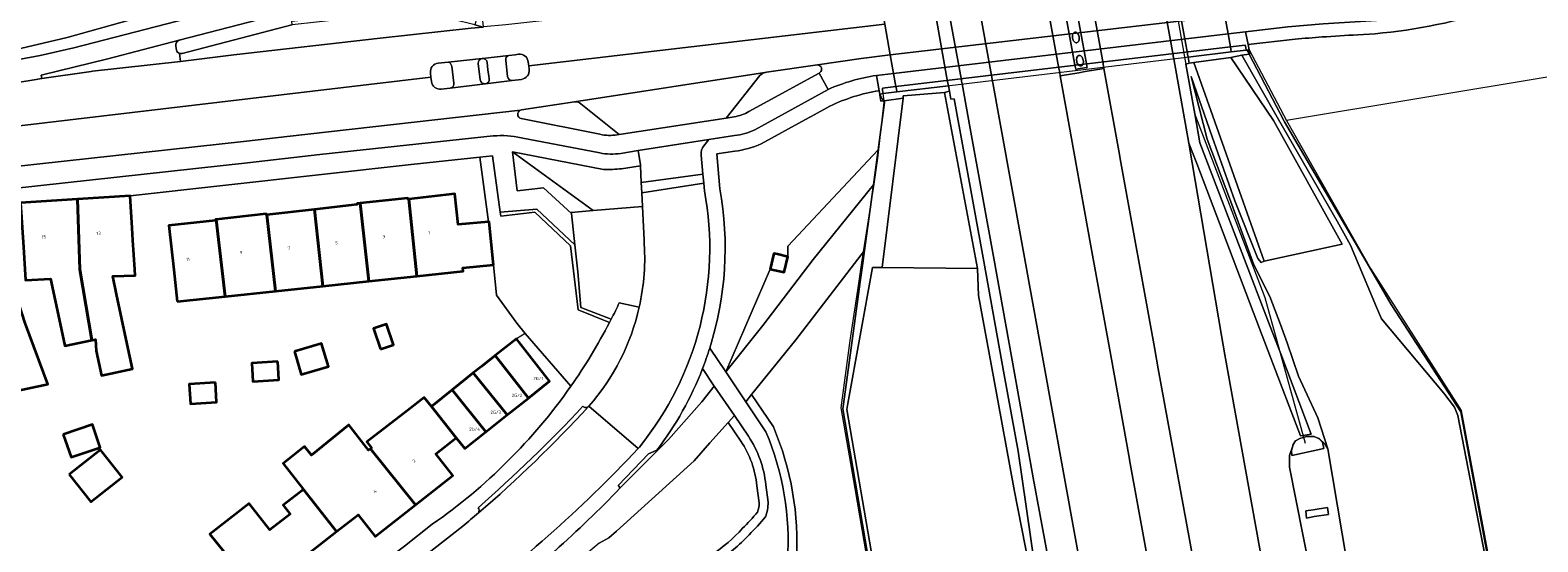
# Model space of a CAD drawing. Header units: metres. Extents: x 197700 to 204338, y 317132 to 325229.
# Tile 498 of 656: x 201155 to 201324, y 319714 to 319771. Entities that reach past the tile are written whole.
import ezdxf
from ezdxf.enums import TextEntityAlignment as Align

# ---------------------------------------------------------------- set-up
doc = ezdxf.new("R2010")
doc.units = ezdxf.units.M
for name, color, linetype, lineweight in [('B-WE-FV-GELEIDING_WILDRASTER-G', 80, 'Continuous', 18), ('B-WE-GR-BEPLANTING_CULTUUR_BOSPLANTSOEN-GV', 90, 'Continuous', 18), ('B-WE-GR-BEPLANTING_CULTUUR_HEESTERS-GV', 90, 'Continuous', 18), ('B-WE-GR-GRAS-GV', 60, 'Continuous', 13), ('B-WE-IE-TERREINAFSCHEIDING_KUNSTMATIG_HEKWERK-G', 20, 'IE-TERREINAFSCHEIDING-KUNSTMATIG', 18), ('B-WE-IE-TERREINAFSCHEIDING_KUNSTMATIG_MUUR-GV', 90, 'Continuous', 18), ('B-WE-KW-KUNSTWERK_DEK-GV', 170, 'Continuous', 18), ('B-WE-KW-KUNSTWERK_DUIKER-G', 170, 'Continuous', 18), ('B-WE-KW-KUNSTWERK_PIJLER-GV', 170, 'Continuous', 18), ('B-WE-OG-BEBOUWING-GV', 7, 'Continuous', 35), ('B-WE-OG-BEBOUWING-T18', 10, 'Continuous', 18), ('B-WE-OG-TERREIN_CULTUURSCHEIDING-GV', 7, 'Continuous', 18), ('B-WE-OG-TERREIN_ERF-GV', 7, 'Continuous', 18), ('B-WE-OG-WATER_GREPPEL-GV', 160, 'Continuous', 18), ('B-WE-VH-ONVERHARD-GV', 252, 'Continuous', 18), ('B-WE-VH-VERHARDING_ASFALT-GV', 252, 'Continuous', 18), ('B-WE-VH-VERHARDING_BETON-GV', 252, 'Continuous', 18), ('B-WE-VH-VERHARDING_BETONSTRAATSTEEN-GV', 252, 'Continuous', 18), ('B-WE-VH-VERHARDING_GESLOTEN-GV', 252, 'Continuous', 18), ('B-WE-VH-VERHARDING_GRASBETONSTEEN-GV', 70, 'Continuous', 18), ('B-WE-VH-VERHARDING_OPEN-GV', 252, 'Continuous', 18), ('B-WE-VH-VERHARDING_PUIN-GV', 252, 'Continuous', 18), ('B-WE-VH-VERHARDING_STRAATBAKSTEEN-GV', 252, 'Continuous', 18), ('B-WE-VH-VERHARDING_TEGEL-GV', 252, 'Continuous', 18)]:
    doc.layers.add(name, color=color, linetype=linetype, lineweight=lineweight)
doc.styles.add('NLCS-ISO-M200-T18', font='NLCS-ISO.ttf', dxfattribs={"height": 0.36})
doc.linetypes.add('IE-TERREINAFSCHEIDING-KUNSTMATIG', pattern='A,4,[82,NLCS.SHX,S=0.75,R=90,X=0,Y=0],4,-2', length=10)

msp = doc.modelspace()

# ---------------------------------------------------------------- linework, layer by layer
at = {"layer": 'B-WE-FV-GELEIDING_WILDRASTER-G'}
for points in [[(201291.743, 319768.805), (201291.983, 319768.349)], [(201291.983, 319768.349), (201295.932, 319760.837)], [(201250.348, 319757.59), (201251.066, 319762.928), (201251.041, 319763.121)], [(201251.041, 319763.121), (201250.936, 319763.919)], [(201295.932, 319760.837), (201295.97, 319760.765), (201303.636, 319747.656), (201307.92, 319740.243)], [(201249.82, 319753.667), (201250.348, 319757.59)], [(201248.828, 319746.29), (201249.82, 319753.667)], [(201248.351, 319742.787), (201248.636, 319744.865), (201248.828, 319746.29)], [(201270.368, 319605.385), (201268.04, 319616.44), (201264.134, 319635.281), (201262.178, 319645.136), (201258.488, 319665.934), (201255.647, 319681.943), (201252.202, 319694.791), (201249.721, 319709.009), (201246.401, 319728.546), (201246.47, 319729.053), (201248.351, 319742.787)], [(201307.92, 319740.243), (201307.987, 319740.127), (201315.758, 319728.21), (201319.621, 319707.183), (201323.794, 319684.624), (201327.917, 319662.809), (201333.167, 319634.601), (201333.196, 319634.276)]]:
    msp.add_lwpolyline(points, dxfattribs=at)
at = {"layer": 'B-WE-GR-BEPLANTING_CULTUUR_BOSPLANTSOEN-GV'}
for points in [[(201233.248, 319732.684), (201237.41, 319737.872), (201243.069, 319745.306), (201249.82, 319753.667), (201250.348, 319757.59), (201240.223, 319746.804), (201240.223, 319745.611), (201239.067, 319745.89), (201238.665, 319745.987), (201238.25, 319744.224)], [(201248.828, 319746.29), (201249.82, 319753.667), (201243.069, 319745.306), (201237.41, 319737.872), (201233.248, 319732.684), (201235.503, 319729.321), (201236.161, 319730.136), (201241.104, 319736.258)]]:
    msp.add_lwpolyline(points, close=True, dxfattribs=at)
msp.add_lwpolyline([(201219.067, 319713.436), (201220.145, 319714.054), (201221.008, 319714.802), (201229.699, 319722.69), (201231.486, 319724.696), (201233.536, 319726.996), (201234.222, 319727.766), (201231.97, 319731.09), (201230.559, 319729.332), (201226.813, 319725.094), (201221.409, 319719.648)], dxfattribs=at)
msp.add_lwpolyline([(201221.409, 319719.648, -0.0373975), (201206.294, 319706.11)], format="xyb", dxfattribs=at)
at = {"layer": 'B-WE-GR-BEPLANTING_CULTUUR_HEESTERS-GV'}
for points in [[(201220.208, 319738.211), (201216.69, 319739.652), (201215.832, 319746.845), (201211.825, 319750.599), (201208.009, 319750.153), (201207.946, 319750.609), (201207.073, 319756.95), (201205.642, 319756.796), (201206.641, 319749.526), (201206.699, 319749.531), (201207.193, 319744.693), (201207.523, 319741.293)], [(201207.523, 319741.293), (201209.815, 319738.147), (201210.74, 319736.98), (201215.873, 319731.063)]]:
    msp.add_lwpolyline(points, dxfattribs=at)
for points in [[(201218.384, 319750.791), (201209.34, 319757.379), (201209.862, 319752.994), (201212.797, 319753.351), (201215.932, 319750.452), (201215.918, 319750.585)], [(201216.324, 319746.932), (201212.044, 319750.955), (201207.946, 319750.609), (201208.009, 319750.153), (201211.825, 319750.599), (201215.832, 319746.845), (201216.69, 319739.652), (201220.208, 319738.211), (201220.408, 319738.6), (201217.008, 319739.913), (201216.662, 319743.895)]]:
    msp.add_lwpolyline(points, close=True, dxfattribs=at)
msp.add_lwpolyline([(201215.873, 319731.063, 0.0332968), (201220.208, 319738.211)], format="xyb", dxfattribs=at)
at = {"layer": 'B-WE-GR-GRAS-GV'}
for points in [[(201319.815, 319773.444, -0.0551168), (201306.137, 319770.64)], [(201300.173, 319770.283, 0.0089967), (201297.166, 319770.016)], [(201304.177, 319770.531, -0.002052), (201300.173, 319770.283)]]:
    msp.add_lwpolyline(points, format="xyb", dxfattribs=at)
for points in [[(201297.166, 319770.016), (201291.865, 319769.416), (201291.973, 319768.832), (201292.046, 319768.358), (201291.983, 319768.349), (201295.932, 319760.837), (201295.97, 319760.765), (201303.636, 319747.656), (201307.92, 319740.243), (201307.987, 319740.127), (201315.758, 319728.21), (201319.621, 319707.183), (201323.794, 319684.624), (201327.917, 319662.809), (201333.167, 319634.601), (201333.196, 319634.276), (201333.361, 319632.433), (201332.898, 319628.556), (201336.316, 319608.345), (201339.38, 319589.203)], [(201306.137, 319770.64), (201304.177, 319770.531)]]:
    msp.add_lwpolyline(points, dxfattribs=at)
at = {"layer": 'B-WE-IE-TERREINAFSCHEIDING_KUNSTMATIG_HEKWERK-G'}
for points in [[(201291.973, 319768.832), (201296.178, 319760.886)], [(201335.6, 319763.142), (201326.104, 319765.889), (201296.178, 319760.886)], [(201249.892, 319753.756), (201250.337, 319756.667), (201251.022, 319762.959), (201250.532, 319763.871)], [(201296.178, 319760.886), (201305.621, 319744.292), (201315.765, 319728.353), (201324.15, 319683.451), (201328.545, 319660.003), (201333.395, 319634.545), (201333.386, 319634.346)], [(201206.641, 319749.526), (201205.642, 319756.796)], [(201233.248, 319732.684), (201237.41, 319737.872), (201243.069, 319745.306), (201249.82, 319753.667)], [(201248.73, 319746.163), (201249.892, 319753.756)], [(201249.82, 319753.667), (201249.892, 319753.756)], [(201248.189, 319742.587), (201248.544, 319744.945), (201248.73, 319746.163)], [(201207.523, 319741.293), (201209.815, 319738.147)], [(201270.267, 319605.35), (201267.063, 319620.602), (201262.342, 319643.934), (201258.797, 319663.678), (201256.499, 319676.452), (201255.499, 319682.071), (201252.097, 319694.836), (201249.59, 319709.053), (201247.763, 319719.566), (201246.2, 319728.633), (201247.229, 319736.199), (201248.189, 319742.587)], [(201209.815, 319738.147), (201210.74, 319736.98)], [(201210.74, 319736.98), (201209.768, 319736.378)], [(201226.813, 319725.094), (201230.559, 319729.332), (201231.97, 319731.09)], [(201221.409, 319719.648), (201226.813, 319725.094)]]:
    msp.add_lwpolyline(points, dxfattribs=at)
at = {"layer": 'B-WE-IE-TERREINAFSCHEIDING_KUNSTMATIG_MUUR-GV'}
for points in [[(201289.986, 319768.594), (201289.932, 319768.9), (201289.886, 319769.161), (201289.625, 319770.629), (201289.264, 319772.669), (201288.642, 319776.176), (201288.038, 319779.584), (201287.666, 319781.683), (201287.382, 319783.283), (201287.354, 319783.442), (201287.307, 319783.707), (201282.383, 319783.116), (201282.388, 319783.091), (201282.45, 319782.748), (201282.464, 319782.673), (201285.056, 319768.418), (201285.07, 319768.342), (201285.13, 319768.012)], [(201250.49, 319775.148), (201251.105, 319771.705), (201251.72, 319768.262), (201252.089, 319766.194), (201252.352, 319764.725), (201252.4, 319764.455), (201252.463, 319764.102), (201258.237, 319764.794), (201258.233, 319764.816), (201258.187, 319765.078), (201258.175, 319765.146), (201258.155, 319765.257), (201255.614, 319779.516), (201255.604, 319779.576), (201255.547, 319779.893), (201249.767, 319779.197), (201249.824, 319778.88), (201249.837, 319778.806), (201250.111, 319777.268)], [(201289.886, 319769.161), (201252.352, 319764.725), (201252.4, 319764.455), (201252.463, 319764.102), (201289.986, 319768.594), (201289.932, 319768.9)], [(201291.177, 319768.235), (201291.983, 319768.349), (201292.046, 319768.358), (201291.973, 319768.832), (201291.743, 319768.805), (201291.655, 319768.794), (201289.986, 319768.594), (201285.13, 319768.012), (201285.252, 319767.342), (201285.787, 319767.421), (201289.929, 319767.991)], [(201302.43, 319747.011), (201294.735, 319760.908), (201289.929, 319767.991), (201285.787, 319767.421), (201293.681, 319745.093)], [(201291.655, 319768.794), (201291.599, 319769.097), (201291.551, 319769.357), (201289.886, 319769.161), (201289.932, 319768.9), (201289.986, 319768.594)], [(201250.918, 319763.917), (201250.532, 319763.871), (201250.562, 319763.772), (201250.663, 319763.069), (201251.041, 319763.121), (201253.171, 319763.411), (201253.18, 319763.652), (201257.797, 319764.057), (201258.228, 319764.171), (201258.345, 319764.187), (201258.237, 319764.794), (201252.463, 319764.102), (201250.936, 319763.919)], [(201252.352, 319764.725), (201250.827, 319764.545), (201250.859, 319764.273), (201250.918, 319763.917), (201250.936, 319763.919), (201252.463, 319764.102), (201252.4, 319764.455)], [(201261.506, 319744.298), (201257.797, 319764.057), (201253.18, 319763.652), (201253.171, 319763.411), (201250.816, 319744.408)]]:
    msp.add_lwpolyline(points, close=True, dxfattribs=at)
at = {"layer": 'B-WE-KW-KUNSTWERK_DEK-GV'}
msp.add_lwpolyline([(201289.886, 319769.161), (201289.625, 319770.629), (201289.264, 319772.669), (201288.642, 319776.176), (201288.038, 319779.584), (201287.666, 319781.683), (201287.382, 319783.283), (201287.354, 319783.442), (201287.307, 319783.707), (201249.767, 319779.197), (201249.824, 319778.88), (201249.837, 319778.806), (201250.111, 319777.268), (201250.49, 319775.148), (201251.105, 319771.705), (201251.72, 319768.262), (201252.089, 319766.194), (201252.352, 319764.725), (201252.4, 319764.455), (201252.463, 319764.102), (201289.986, 319768.594), (201289.932, 319768.9)], close=True, dxfattribs=at)
at = {"layer": 'B-WE-KW-KUNSTWERK_DUIKER-G'}
msp.add_lwpolyline([(201298.302, 319724.63), (201293.794, 319740.984), (201285.888, 319761.637), (201280.954, 319789.759), (201282.075, 319829.524)], dxfattribs=at)
at = {"layer": 'B-WE-KW-KUNSTWERK_PIJLER-GV'}
for points in [[(201272.149, 319770.402, 0.0622493), (201272.162, 319770.16)], [(201272.194, 319770.597, 0.0764049), (201272.149, 319770.402)], [(201272.162, 319770.16, 0.0642641), (201272.235, 319769.93)], [(201272.3, 319770.754, 0.111247), (201272.194, 319770.597)], [(201272.235, 319769.93, 0.0718183), (201272.345, 319769.762)], [(201272.424, 319770.817, 0.1543559), (201272.3, 319770.754)], [(201272.345, 319769.762, 0.1021456), (201272.5, 319769.652)], [(201272.562, 319770.802, 0.1519545), (201272.424, 319770.817)], [(201272.716, 319770.692, 0.1056517), (201272.562, 319770.802)], [(201272.638, 319769.637, 0.1478581), (201272.762, 319769.7)], [(201272.827, 319770.525, 0.0733185), (201272.716, 319770.692)], [(201272.762, 319769.7, 0.1071932), (201272.867, 319769.857)], [(201272.9, 319770.294, 0.0652582), (201272.827, 319770.525)], [(201272.867, 319769.857, 0.07715), (201272.912, 319770.053)], [(201272.912, 319770.053, 0.066432), (201272.9, 319770.294)], [(201272.5, 319769.652, 0.1519545), (201272.638, 319769.637)], [(201272.667, 319767.99, 0.07715), (201272.622, 319767.794)], [(201272.773, 319768.147, 0.1024942), (201272.667, 319767.99)], [(201272.897, 319768.21, 0.1543559), (201272.773, 319768.147)], [(201273.035, 319768.194, 0.1446639), (201272.897, 319768.21)], [(201273.189, 319768.084, 0.1142521), (201273.035, 319768.194)], [(201273.3, 319767.917, 0.0788363), (201273.189, 319768.084)], [(201272.622, 319767.794, 0.0622833), (201272.635, 319767.553)], [(201272.635, 319767.553, 0.0652582), (201272.708, 319767.322)], [(201272.708, 319767.322, 0.0788363), (201272.819, 319767.155)], [(201272.819, 319767.155, 0.1056517), (201272.973, 319767.045)], [(201272.973, 319767.045, 0.1446639), (201273.111, 319767.029)], [(201273.111, 319767.029, 0.1409296), (201273.235, 319767.093)], [(201273.235, 319767.093, 0.1130853), (201273.34, 319767.25)], [(201273.373, 319767.687, 0.0642641), (201273.3, 319767.917)], [(201273.34, 319767.25, 0.0764049), (201273.385, 319767.445)], [(201273.385, 319767.445, 0.0659542), (201273.373, 319767.687)]]:
    msp.add_lwpolyline(points, format="xyb", dxfattribs=at)
at = {"layer": 'B-WE-OG-BEBOUWING-GV'}
for points in [[(201144.289, 319732.089), (201144.534, 319732.115), (201144.82, 319730.754), (201145.186, 319730.186), (201146.215, 319728.592), (201147.698, 319729.098), (201146.722, 319733.735), (201151.651, 319734.773), (201153.128, 319730.437), (201157.191, 319731.292), (201154.638, 319738.13), (201153.091, 319742.885), (201148.006, 319742.383), (201147.128, 319751.28), (201141.469, 319750.721), (201142.574, 319741.425), (201145.704, 319741.797), (201146.046, 319738.925), (201143.12, 319738.381)], [(201162.114, 319736.237), (201160.772, 319744.159), (201160.513, 319752.079), (201154.116, 319751.668), (201154.436, 319746.678), (201154.675, 319742.957), (201157.486, 319743.141), (201158.458, 319738.602), (201159.103, 319735.592)], [(201160.513, 319752.079), (201160.772, 319744.159), (201162.114, 319736.237), (201162.514, 319736.323), (201162.598, 319735.035), (201163.188, 319732.28), (201166.685, 319733.029), (201166.095, 319735.784), (201164.892, 319741.402), (201164.467, 319743.417), (201166.982, 319743.516), (201166.94, 319744.16), (201166.727, 319747.468), (201166.64, 319748.817), (201166.406, 319752.458)], [(201187.123, 319750.926), (201188.041, 319742.314), (201193.204, 319742.864), (201192.217, 319751.611), (201191.881, 319751.576), (201191.893, 319751.467)], [(201198.577, 319743.436), (201197.676, 319752.082), (201197.589, 319752.072), (201197.568, 319752.174), (201192.217, 319751.611), (201193.204, 319742.864)], [(201197.676, 319752.082), (201198.577, 319743.436), (201203.793, 319743.992), (201203.753, 319744.353), (201207.193, 319744.693), (201206.699, 319749.531), (201206.641, 319749.526), (201203.216, 319749.225), (201202.838, 319752.651)], [(201171.701, 319740.574), (201177.066, 319741.145), (201176.063, 319749.792), (201175.999, 319749.785), (201175.997, 319749.676), (201170.769, 319749.104), (201171.312, 319744.134)], [(201181.738, 319750.315), (201181.68, 319750.308), (201181.663, 319750.419), (201176.063, 319749.792), (201177.066, 319741.145), (201182.737, 319741.749)], [(201188.041, 319742.314), (201187.123, 319750.926), (201181.738, 319750.315), (201182.737, 319741.749)], [(201238.25, 319744.224), (201239.81, 319743.857), (201240.223, 319745.611), (201239.067, 319745.89), (201238.665, 319745.987)], [(201194.504, 319735.238), (201195.957, 319735.722), (201195.185, 319738.036), (201193.733, 319737.552)], [(201184.86, 319734.972), (201185.626, 319732.393), (201188.676, 319733.299), (201187.909, 319735.878)], [(201211.106, 319729.738), (201213.487, 319731.632), (201209.768, 319736.378), (201207.373, 319734.501)], [(201205.833, 319733.294), (201204.926, 319732.564), (201208.724, 319727.844), (201211.106, 319729.738), (201207.373, 319734.501)], [(201182.986, 319733.845), (201180.067, 319733.665), (201180.193, 319731.612), (201183.113, 319731.791)], [(201208.724, 319727.844), (201204.926, 319732.564), (201202.555, 319730.657), (201206.342, 319725.95)], [(201175.983, 319731.47), (201173.039, 319731.289), (201173.173, 319729.1), (201176.118, 319729.281)], [(201202.996, 319725.27), (201200.22, 319728.778), (201199.415, 319729.815), (201197.541, 319728.36), (201192.975, 319724.815), (201193.503, 319724.135), (201193.395, 319724.051), (201198.429, 319717.748), (201202.63, 319721.041), (201200.717, 319723.481)], [(201200.22, 319728.778), (201202.996, 319725.27), (201203.961, 319724.057), (201206.342, 319725.95), (201202.555, 319730.657)], [(201158.918, 319725.654), (201159.781, 319723.097), (201163.049, 319724.199), (201162.186, 319726.757)], [(201198.429, 319717.748), (201193.395, 319724.051), (201193.168, 319723.875), (201190.957, 319726.722), (201186.754, 319723.335), (201185.997, 319724.301), (201183.591, 319722.381), (201185.867, 319719.477), (201189.592, 319714.761), (201191.988, 319716.627), (201193.901, 319714.199)], [(201159.565, 319721.167), (201161.991, 319718.078), (201165.518, 319720.847), (201163.091, 319723.937)], [(201182.627, 319705.381), (201186.806, 319708.659), (201184.891, 319711.099), (201189.592, 319714.761), (201185.867, 319719.477), (201183.592, 319717.71), (201184.368, 319716.711), (201182.078, 319714.933), (201179.773, 319717.886), (201175.369, 319714.466), (201177.707, 319711.539)]]:
    msp.add_lwpolyline(points, close=True, dxfattribs=at)
at = {"layer": 'B-WE-OG-TERREIN_CULTUURSCHEIDING-GV'}
for points in [[(201237.719, 319766.307, 0.1896816), (201237.089, 319765.941)], [(201243.826, 319766.286, 0.6641302), (201243.555, 319767.162)], [(201217.009, 319762.767, 0.1991453), (201216.293, 319763.009)], [(201250.472, 319764.236, 0.0766201), (201244.926, 319762.5)], [(201210.222, 319762.079, 0.7209867), (201210.287, 319761.109)], [(201234.201, 319761.319, 0.0894315), (201235.86, 319761.897)], [(201219.13, 319759.351, 0.0875726), (201221.07, 319759.289)], [(201237.239, 319758.274, -0.0689425), (201234.28, 319757.453)], [(201221.572, 319755.492, -0.0450476), (201219.534, 319755.418)], [(201232.604, 319753.224, -0.120966), (201231.46, 319735.353)], [(201230.648, 319733.04, -0.0700621), (201225.538, 319723.902)], [(201237.766, 319725.944, -0.1170979), (201240.177, 319711.532)], [(201238.597, 319726.501, -0.1166909), (201241.178, 319711.51)], [(201241.178, 319711.51, 0.1166909), (201238.597, 319726.501)], [(201236.748, 319719.898, 0.1235144), (201234.961, 319724.893)], [(201234.961, 319724.893, -0.1235144), (201236.748, 319719.898)], [(201237.743, 319719.995, 0.123585), (201235.792, 319725.449)], [(201236.814, 319716.923, 0.0923085), (201237.003, 319717.971)], [(201237.003, 319717.971, -0.0923085), (201236.814, 319716.923)], [(201237.703, 319716.386, 0.1090592), (201238.001, 319718.054)], [(201235.145, 319715.115, 0.017022), (201236.814, 319716.923)], [(201236.814, 319716.923, -0.017022), (201235.145, 319715.115)], [(201235.874, 319714.394, 0.0185812), (201237.703, 319716.386)], [(201231.689, 319712.169, 0.0645811), (201235.145, 319715.115)], [(201235.145, 319715.115, -0.0645811), (201231.689, 319712.169)], [(201232.193, 319711.304, 0.065086), (201235.874, 319714.394)]]:
    msp.add_lwpolyline(points, format="xyb", dxfattribs=at)
for points in [[(201243.555, 319767.162), (201237.822, 319766.323), (201237.719, 319766.307)], [(201237.089, 319765.941), (201233.299, 319761.18), (201234.201, 319761.319)], [(201235.86, 319761.897), (201243.734, 319766.22), (201243.826, 319766.286)], [(201216.293, 319763.009), (201210.345, 319762.093), (201210.222, 319762.079)], [(201231.46, 319735.353), (201233.248, 319732.684), (201238.25, 319744.224), (201238.665, 319745.987), (201239.067, 319745.89), (201240.223, 319745.611), (201240.223, 319746.804), (201250.348, 319757.59), (201251.066, 319762.928), (201251.041, 319763.121), (201250.663, 319763.069), (201250.562, 319763.772), (201250.532, 319763.871), (201250.472, 319764.236)], [(201250.184, 319709.124), (201246.85, 319728.461), (201246.973, 319729.144), (201249.72, 319744.411), (201250.816, 319744.408), (201253.171, 319763.411), (201251.041, 319763.121), (201251.066, 319762.928), (201250.348, 319757.59), (201249.82, 319753.667), (201248.828, 319746.29), (201248.636, 319744.865), (201248.351, 319742.787), (201246.47, 319729.053), (201246.401, 319728.546), (201249.721, 319709.009)], [(201221.07, 319759.289), (201221.297, 319759.324), (201217.009, 319762.767)], [(201244.926, 319762.5), (201242.824, 319761.345), (201242.599, 319761.221), (201237.239, 319758.274)], [(201210.287, 319761.109), (201219.13, 319759.351)], [(201219.534, 319755.418), (201209.34, 319757.379), (201218.384, 319750.791), (201223.906, 319751.252), (201223.833, 319752.794), (201223.78, 319753.934), (201223.691, 319755.822)], [(201234.28, 319757.453), (201232.248, 319757.142), (201232.604, 319753.224)], [(201223.691, 319755.822), (201221.572, 319755.492)], [(201270.368, 319605.385), (201268.04, 319616.44), (201264.134, 319635.281), (201262.178, 319645.136), (201258.488, 319665.934), (201255.647, 319681.943), (201252.202, 319694.791), (201249.721, 319709.009), (201246.401, 319728.546), (201246.47, 319729.053), (201248.351, 319742.787), (201248.636, 319744.865), (201248.828, 319746.29), (201241.104, 319736.258), (201236.161, 319730.136), (201238.597, 319726.501)], [(201225.538, 319723.902), (201224.589, 319723.493), (201221.168, 319719.93), (201221.409, 319719.648), (201226.813, 319725.094), (201230.559, 319729.332), (201231.97, 319731.09), (201230.648, 319733.04)], [(201238.597, 319726.501), (201236.161, 319730.136), (201235.503, 319729.321), (201237.766, 319725.944)], [(201235.792, 319725.449), (201234.222, 319727.766), (201233.536, 319726.996), (201234.961, 319724.893)], [(201234.961, 319724.893), (201233.536, 319726.996), (201231.486, 319724.696)], [(201231.486, 319724.696), (201229.699, 319722.69), (201221.008, 319714.802), (201220.145, 319714.054), (201219.067, 319713.436), (201213.068, 319708.378), (201206.85, 319704.542), (201205.003, 319703.718), (201207.773, 319692.048), (201218.753, 319694.226), (201223.557, 319670.257), (201220.018, 319695.282)], [(201237.003, 319717.971), (201236.748, 319719.898)], [(201236.748, 319719.898), (201237.003, 319717.971)], [(201238.001, 319718.054), (201237.743, 319719.995)]]:
    msp.add_lwpolyline(points, dxfattribs=at)
at = {"layer": 'B-WE-OG-TERREIN_ERF-GV'}
for points in [[(201151.549, 319768.369), (201159.339, 319770.22), (201166.973, 319772.338), (201191.896, 319778.763), (201191.896, 319778.764)], [(201215.873, 319731.063), (201210.74, 319736.98), (201209.815, 319738.147), (201207.523, 319741.293), (201207.193, 319744.693), (201203.753, 319744.353), (201203.793, 319743.992), (201198.577, 319743.436), (201193.204, 319742.864), (201188.041, 319742.314), (201182.737, 319741.749), (201177.066, 319741.145), (201171.701, 319740.574), (201171.312, 319744.134), (201170.769, 319749.104), (201175.997, 319749.676), (201175.999, 319749.785), (201176.063, 319749.792), (201181.663, 319750.419), (201181.68, 319750.308), (201181.738, 319750.315), (201187.123, 319750.926), (201191.893, 319751.467), (201191.881, 319751.576), (201192.217, 319751.611), (201197.568, 319752.174), (201197.589, 319752.072), (201197.676, 319752.082), (201202.838, 319752.651), (201203.216, 319749.225), (201206.641, 319749.526), (201205.642, 319756.796), (201197.959, 319755.966), (201166.406, 319752.458), (201166.64, 319748.817), (201166.727, 319747.468), (201166.94, 319744.16), (201166.982, 319743.516), (201164.467, 319743.417), (201164.892, 319741.402), (201166.095, 319735.784), (201166.685, 319733.029), (201163.188, 319732.28), (201162.598, 319735.035), (201162.514, 319736.323), (201162.114, 319736.237), (201159.103, 319735.592), (201158.458, 319738.602), (201157.486, 319743.141), (201154.675, 319742.957)], [(201154.638, 319738.13), (201157.191, 319731.292), (201153.128, 319730.437)], [(201177.707, 319711.539), (201175.369, 319714.466), (201179.773, 319717.886), (201182.078, 319714.933), (201184.368, 319716.711), (201183.592, 319717.71), (201185.867, 319719.477), (201183.591, 319722.381), (201185.997, 319724.301), (201186.754, 319723.335), (201190.957, 319726.722), (201193.168, 319723.875), (201193.395, 319724.051), (201193.503, 319724.135), (201192.975, 319724.815), (201197.541, 319728.36), (201199.415, 319729.815), (201200.22, 319728.778), (201202.555, 319730.657), (201204.926, 319732.564), (201205.833, 319733.294), (201207.373, 319734.501), (201209.768, 319736.378), (201213.487, 319731.632), (201211.106, 319729.738), (201208.724, 319727.844), (201206.342, 319725.95), (201203.961, 319724.057), (201202.996, 319725.27), (201200.717, 319723.481), (201202.63, 319721.041), (201198.429, 319717.748), (201193.901, 319714.199), (201191.988, 319716.627), (201189.592, 319714.761), (201184.891, 319711.099)], [(201153.108, 319692.544), (201155.29, 319689.682), (201158.322, 319685.705), (201160.986, 319687.655), (201162.314, 319685.919), (201193.783, 319710.549), (201197.202, 319713.124), (201200.326, 319715.582)]]:
    msp.add_lwpolyline(points, dxfattribs=at)
for points in [[(201195.957, 319735.722), (201194.504, 319735.238), (201193.733, 319737.552), (201195.185, 319738.036)], [(201185.626, 319732.393), (201184.86, 319734.972), (201187.909, 319735.878), (201188.676, 319733.299)], [(201180.067, 319733.665), (201182.986, 319733.845), (201183.113, 319731.791), (201180.193, 319731.612)], [(201173.039, 319731.289), (201175.983, 319731.47), (201176.118, 319729.281), (201173.173, 319729.1)], [(201159.781, 319723.097), (201158.918, 319725.654), (201162.186, 319726.757), (201163.049, 319724.199)], [(201161.991, 319718.078), (201159.565, 319721.167), (201163.091, 319723.937), (201165.518, 319720.847)]]:
    msp.add_lwpolyline(points, close=True, dxfattribs=at)
msp.add_lwpolyline([(201200.326, 319715.582, 0.0880504), (201215.873, 319731.063)], format="xyb", dxfattribs=at)
at = {"layer": 'B-WE-OG-WATER_GREPPEL-GV'}
msp.add_lwpolyline([(201307.304, 319685.646), (201300.82, 319724.047), (201300.493, 319724.597), (201299.835, 319725.191), (201299.624, 319725.27), (201299.847, 319725.159), (201300.237, 319724.798), (201300.383, 319724.07), (201296.791, 319723.297), (201296.753, 319723.844), (201296.875, 319724.393), (201296.534, 319723.29), (201296.533, 319721.966), (201300.974, 319699.479)], dxfattribs=at)
msp.add_lwpolyline([(201300.884, 319716.647), (201299.274, 319716.436), (201298.443, 319716.249), (201298.336, 319717.093), (201299.176, 319717.177), (201300.787, 319717.433)], close=True, dxfattribs=at)
at = {"layer": 'B-WE-VH-ONVERHARD-GV'}
for points in [[(201319.378, 319707.311), (201315.394, 319727.779), (201315.023, 319728.706), (201313.837, 319730.289), (201306.841, 319738.649), (201306.298, 319739.948), (201303.38, 319746.923), (201301.884, 319749.593), (201295.271, 319761.03), (201291.177, 319768.235), (201289.929, 319767.991), (201294.735, 319760.908), (201302.43, 319747.011), (201293.681, 319745.093), (201293.33, 319744.955), (201292.96, 319745.422), (201290.373, 319751.896), (201287.848, 319759.07), (201285.473, 319765.848), (201287.288, 319758.795), (201289.906, 319751.892), (201292.507, 319744.699), (201294.295, 319741.133), (201295.495, 319737.98), (201296.266, 319735.955), (201297.529, 319732.205), (201299.681, 319727.523), (201300.82, 319724.047), (201307.304, 319685.646)], [(201327.917, 319662.809), (201323.794, 319684.624), (201319.621, 319707.183), (201315.758, 319728.21), (201307.987, 319740.127), (201307.92, 319740.243), (201303.636, 319747.656), (201295.97, 319760.765), (201295.932, 319760.837), (201291.983, 319768.349), (201291.177, 319768.235), (201295.271, 319761.03), (201301.884, 319749.593), (201303.38, 319746.923), (201306.298, 319739.948), (201306.841, 319738.649), (201313.837, 319730.289), (201315.023, 319728.706), (201315.394, 319727.779), (201319.378, 319707.311), (201323.548, 319684.7), (201327.527, 319662.686)], [(201286.048, 319709.776), (201281.797, 319733.03), (201281.366, 319735.407), (201277.522, 319756.6), (201277.437, 319757.071), (201275.694, 319766.749), (201273.592, 319766.389), (201272.867, 319766.264), (201270.797, 319765.91), (201271.47, 319762.21), (201274.185, 319747.003), (201276.455, 319734.513), (201278.57, 319722.875), (201278.58, 319722.821), (201283.005, 319698.417)], [(201300.974, 319699.479), (201296.533, 319721.966), (201296.534, 319723.29), (201296.875, 319724.393), (201296.885, 319724.437), (201297.125, 319724.832), (201297.197, 319724.951), (201297.678, 319725.203), (201298.422, 319725.409), (201299.192, 319725.432), (201299.293, 319725.435), (201299.624, 319725.27), (201299.835, 319725.191), (201300.493, 319724.597), (201300.82, 319724.047), (201299.681, 319727.523), (201297.529, 319732.205), (201296.266, 319735.955), (201295.495, 319737.98), (201294.295, 319741.133), (201292.507, 319744.699), (201289.906, 319751.892), (201287.288, 319758.795), (201285.473, 319765.848), (201287.848, 319759.07), (201290.373, 319751.896), (201292.96, 319745.422), (201293.33, 319744.955), (201293.681, 319745.093), (201285.787, 319767.421), (201285.252, 319767.342), (201284.898, 319767.218), (201285.888, 319761.637), (201286.465, 319758.382), (201294.35, 319737.772), (201295.53, 319734.688), (201298.967, 319725.703), (201298.049, 319725.55), (201297.767, 319725.503), (201293.167, 319737.557), (201286.106, 319756.063), (201285.226, 319758.366), (201285.266, 319758.144), (201288.894, 319736.778), (201289.264, 319734.601), (201293.47, 319711.143)], [(201267.891, 319711.073), (201266.056, 319723.78), (201264.511, 319732.338), (201262.209, 319745.087), (201258.886, 319763.349), (201258.505, 319763.292), (201258.345, 319764.187), (201258.228, 319764.171), (201257.797, 319764.057), (201261.506, 319744.298), (201261.612, 319741.265), (201263.291, 319732.116), (201265.652, 319719.246), (201270.128, 319696.395)], [(201291.587, 319584.099), (201286.252, 319606.698), (201282.224, 319629.049), (201278.156, 319651.326), (201273.917, 319674.043), (201270.128, 319696.395), (201265.652, 319719.246), (201263.291, 319732.116), (201261.612, 319741.265), (201261.506, 319744.298), (201250.816, 319744.408), (201249.72, 319744.411), (201246.973, 319729.144), (201246.85, 319728.461), (201250.184, 319709.124), (201252.633, 319694.775), (201256.03, 319682.001), (201259.036, 319665.936), (201262.704, 319645.583), (201264.677, 319635.163), (201268.185, 319616.461), (201271.958, 319601.092), (201275.657, 319583.702)]]:
    msp.add_lwpolyline(points, dxfattribs=at)
at = {"layer": 'B-WE-VH-VERHARDING_ASFALT-GV'}
for points in [[(201273.026, 319781.563), (201275.594, 319767.306), (201275.61, 319767.218), (201275.694, 319766.749), (201277.437, 319757.071), (201277.522, 319756.6), (201281.366, 319735.407), (201281.797, 319733.03), (201286.048, 319709.776), (201290.281, 319686.337), (201290.745, 319683.79), (201298.17, 319685.138), (201297.716, 319687.633), (201293.47, 319711.143), (201289.264, 319734.601), (201288.894, 319736.778), (201285.266, 319758.144), (201285.226, 319758.366), (201283.527, 319767.813), (201283.466, 319768.152), (201283.452, 319768.229), (201280.889, 319782.488)], [(201211.091, 319767.45), (201211.148, 319767.052), (201251.105, 319771.705), (201250.49, 319775.148), (201247.203, 319774.76), (201244.218, 319774.489), (201241.504, 319774.282), (201235.359, 319773.813), (201235.176, 319773.801), (201216.914, 319772.584), (201216.764, 319772.574), (201214.638, 319772.333), (201208.594, 319771.649), (201206.075, 319771.401), (201206.033, 319771.397), (201204.686, 319771.268), (201194.471, 319770.134), (201178.066, 319768.271), (201172.053, 319767.535), (201162.19, 319766.422), (201162.047, 319766.403), (201156.496, 319765.6)], [(201307.08, 319774.544), (201300.445, 319773.982), (201289.264, 319772.669), (201289.625, 319770.629), (201291.596, 319770.862), (201296.314, 319771.411), (201300.308, 319771.751), (201306.297, 319772.11)], [(201243.555, 319767.162), (201248.449, 319767.878), (201251.72, 319768.262), (201251.105, 319771.705), (201211.148, 319767.052), (201211.204, 319766.653)], [(201200.981, 319767.347), (201202.087, 319767.462), (201205.911, 319767.861), (201205.961, 319767.866), (201208.91, 319768.207), (201209.632, 319768.29), (201210.002, 319768.353)], [(201251.72, 319768.262), (201248.449, 319767.878), (201243.555, 319767.162)], [(201250.159, 319765.966), (201250.187, 319765.969), (201252.089, 319766.194), (201251.72, 319768.262)], [(201200.229, 319765.286), (201200.17, 319765.754), (201149.847, 319759.815), (201150.094, 319755.369), (201179.466, 319758.584), (201184.029, 319759.121), (201210.222, 319762.079), (201210.345, 319762.093), (201216.293, 319763.009), (201237.651, 319766.298), (201237.719, 319766.307), (201237.822, 319766.323), (201243.555, 319767.162)], [(201156.496, 319765.6), (201155.404, 319765.442), (201149.587, 319764.498), (201149.847, 319759.815), (201200.17, 319765.754), (201200.11, 319766.222)], [(201210.332, 319765.516), (201209.303, 319765.39), (201206.287, 319765.021), (201206.26, 319765.018), (201202.322, 319764.537), (201201.32, 319764.414)], [(201243.826, 319766.286), (201243.734, 319766.22), (201244.731, 319764.388)]]:
    msp.add_lwpolyline(points, dxfattribs=at)
for points in [[(201278.57, 319722.875), (201276.455, 319734.513), (201274.185, 319747.003), (201271.47, 319762.21), (201270.797, 319765.91), (201270.727, 319766.297), (201270.666, 319766.63), (201270.649, 319766.725), (201268.057, 319780.979), (201268.045, 319781.046), (201267.999, 319781.296), (201260.531, 319779.941), (201260.593, 319779.603), (201278.309, 319681.929), (201278.378, 319681.547), (201285.84, 319682.9), (201283.005, 319698.417), (201278.58, 319722.821)], [(201251.105, 319771.705), (201251.72, 319768.262), (201289.264, 319772.669), (201288.642, 319776.176), (201288.038, 319779.584), (201250.49, 319775.148)], [(201267.77, 319720.791), (201269.496, 319711.317), (201272.085, 319697.102), (201274.961, 319681.313), (201278.309, 319681.929), (201260.593, 319779.603), (201257.204, 319779.022), (201259.698, 319765.438), (201259.718, 319765.329), (201259.779, 319764.999), (201260.698, 319759.994), (201263.36, 319745.238), (201265.65, 319732.545)], [(201289.625, 319770.629), (201289.264, 319772.669), (201251.72, 319768.262), (201252.089, 319766.194)]]:
    msp.add_lwpolyline(points, close=True, dxfattribs=at)
for points in [[(201210.002, 319768.353, -0.434699), (201211.091, 319767.45)], [(201200.11, 319766.222, -0.4092074), (201200.981, 319767.347)], [(201211.204, 319766.653, -0.4083217), (201210.332, 319765.516)], [(201243.555, 319767.162, -0.6641302), (201243.826, 319766.286)], [(201201.32, 319764.414, -0.4182041), (201200.229, 319765.286)], [(201244.731, 319764.388, -0.0666301), (201250.159, 319765.966)]]:
    msp.add_lwpolyline(points, format="xyb", dxfattribs=at)
at = {"layer": 'B-WE-VH-VERHARDING_BETON-GV'}
for points in [[(201273.518, 319766.81), (201273.798, 319766.859), (201273.772, 319767), (201273.756, 319767.09), (201271.163, 319781.344), (201271.15, 319781.413), (201271.11, 319781.635), (201270.844, 319781.586), (201270.126, 319781.455), (201269.842, 319781.403), (201269.868, 319781.261), (201269.88, 319781.193), (201272.468, 319766.939), (201272.485, 319766.847), (201272.523, 319766.635), (201272.794, 319766.683)], [(201289.886, 319769.161), (201289.625, 319770.629), (201252.089, 319766.194), (201252.352, 319764.725)], [(201291.596, 319770.862), (201289.625, 319770.629), (201289.886, 319769.161), (201291.551, 319769.357), (201291.599, 319769.097), (201291.655, 319768.794), (201291.743, 319768.805), (201291.973, 319768.832), (201291.865, 319769.416)], [(201250.187, 319765.969), (201250.472, 319764.236), (201250.532, 319763.871), (201250.918, 319763.917), (201250.859, 319764.273), (201250.827, 319764.545), (201252.352, 319764.725), (201252.089, 319766.194)]]:
    msp.add_lwpolyline(points, close=True, dxfattribs=at)
for points in [[(201272.162, 319770.16, -0.0622493), (201272.149, 319770.402)], [(201272.149, 319770.402, -0.0764049), (201272.194, 319770.597)], [(201272.235, 319769.93, -0.0642641), (201272.162, 319770.16)], [(201272.194, 319770.597, -0.111247), (201272.3, 319770.754)], [(201272.345, 319769.762, -0.0718183), (201272.235, 319769.93)], [(201272.3, 319770.754, -0.1543559), (201272.424, 319770.817)], [(201272.5, 319769.652, -0.1021456), (201272.345, 319769.762)], [(201272.424, 319770.817, -0.1519545), (201272.562, 319770.802)], [(201272.562, 319770.802, -0.1056517), (201272.716, 319770.692)], [(201272.762, 319769.7, -0.1478581), (201272.638, 319769.637)], [(201272.716, 319770.692, -0.0733185), (201272.827, 319770.525)], [(201272.867, 319769.857, -0.1071932), (201272.762, 319769.7)], [(201272.827, 319770.525, -0.0652582), (201272.9, 319770.294)], [(201272.912, 319770.053, -0.07715), (201272.867, 319769.857)], [(201272.9, 319770.294, -0.066432), (201272.912, 319770.053)], [(201272.638, 319769.637, -0.1519545), (201272.5, 319769.652)], [(201272.622, 319767.794, -0.07715), (201272.667, 319767.99)], [(201272.667, 319767.99, -0.1024942), (201272.773, 319768.147)], [(201272.773, 319768.147, -0.1543559), (201272.897, 319768.21)], [(201272.897, 319768.21, -0.1446639), (201273.035, 319768.194)], [(201273.035, 319768.194, -0.1142521), (201273.189, 319768.084)], [(201273.189, 319768.084, -0.0788363), (201273.3, 319767.917)], [(201272.635, 319767.553, -0.0622833), (201272.622, 319767.794)], [(201272.708, 319767.322, -0.0652582), (201272.635, 319767.553)], [(201272.819, 319767.155, -0.0788363), (201272.708, 319767.322)], [(201272.973, 319767.045, -0.1056517), (201272.819, 319767.155)], [(201273.111, 319767.029, -0.1446639), (201272.973, 319767.045)], [(201273.235, 319767.093, -0.1409296), (201273.111, 319767.029)], [(201273.34, 319767.25, -0.1130853), (201273.235, 319767.093)], [(201273.3, 319767.917, -0.0642641), (201273.373, 319767.687)], [(201273.385, 319767.445, -0.0764049), (201273.34, 319767.25)], [(201273.373, 319767.687, -0.0659542), (201273.385, 319767.445)]]:
    msp.add_lwpolyline(points, format="xyb", dxfattribs=at)
at = {"layer": 'B-WE-VH-VERHARDING_BETONSTRAATSTEEN-GV'}
for points in [[(201202.684, 319772.239), (201198.748, 319773.208), (201195.505, 319772.848), (201184.597, 319771.638), (201184.561, 319771.634), (201172.24, 319768.422)], [(201171.951, 319768.434), (201172.053, 319767.535), (201178.066, 319768.271), (201194.471, 319770.134), (201204.686, 319771.268), (201206.033, 319771.397), (201205.115, 319771.641), (201202.684, 319772.239)], [(201208.91, 319768.207), (201205.961, 319767.866)], [(201210.002, 319768.353), (201209.632, 319768.29), (201208.91, 319768.207)], [(201202.087, 319767.462), (201200.981, 319767.347)], [(201202.734, 319765.105), (201202.503, 319767.011)], [(201205.487, 319767.315), (201205.7, 319765.472)], [(201205.961, 319767.866), (201205.911, 319767.861)], [(201206.723, 319765.58), (201206.673, 319765.872), (201206.574, 319766.578), (201206.49, 319767.429)], [(201206.49, 319767.429), (201206.574, 319766.578), (201206.673, 319765.872), (201206.723, 319765.58)], [(201208.567, 319767.651), (201208.777, 319765.843)], [(201208.777, 319765.843), (201208.567, 319767.651)], [(201211.204, 319766.653), (201211.148, 319767.052), (201211.091, 319767.45)], [(201237.719, 319766.307), (201237.651, 319766.298), (201216.293, 319763.009)], [(201200.11, 319766.222), (201200.17, 319765.754), (201200.229, 319765.286)], [(201206.26, 319765.018), (201206.287, 319765.021)], [(201206.287, 319765.021), (201209.303, 319765.39)], [(201209.303, 319765.39), (201210.332, 319765.516)], [(201221.297, 319759.324), (201233.299, 319761.18), (201237.089, 319765.941)], [(201201.32, 319764.414), (201202.322, 319764.537)], [(201217.009, 319762.767), (201221.297, 319759.324)], [(201230.808, 319758.049), (201231.373, 319758.759), (201223.441, 319757.518), (201223.686, 319755.923), (201223.691, 319755.822)], [(201223.691, 319755.822), (201223.78, 319753.934), (201230.699, 319754.887), (201230.501, 319757.021)], [(201230.873, 319753.003), (201230.794, 319753.852), (201223.833, 319752.794)], [(201223.833, 319752.794), (201223.906, 319751.252), (201224.083, 319747.48)], [(201224.083, 319747.48), (201223.906, 319751.252), (201218.384, 319750.791), (201215.918, 319750.585), (201215.932, 319750.452), (201216.324, 319746.932), (201216.662, 319743.895), (201217.008, 319739.913), (201220.408, 319738.6)], [(201221.31, 319740.443), (201223.544, 319739.945)], [(201217.906, 319728.837), (201223.443, 319724.075), (201223.563, 319724.239)]]:
    msp.add_lwpolyline(points, dxfattribs=at)
for points in [[(201172.24, 319768.422, -0.1461298), (201171.951, 319768.434)], [(201208.91, 319768.207, 0.3887879), (201208.567, 319767.651)], [(201208.567, 319767.651, -0.3887879), (201208.91, 319768.207)], [(201211.091, 319767.45, 0.434699), (201210.002, 319768.353)], [(201200.981, 319767.347, 0.4092074), (201200.11, 319766.222)], [(201202.503, 319767.011, 0.3128677), (201202.087, 319767.462)], [(201205.911, 319767.861, 0.3953343), (201205.487, 319767.315)], [(201206.49, 319767.429, 0.3917009), (201205.961, 319767.866)], [(201205.961, 319767.866, -0.3917009), (201206.49, 319767.429)], [(201210.332, 319765.516, 0.4083217), (201211.204, 319766.653)], [(201237.089, 319765.941, -0.1896816), (201237.719, 319766.307)], [(201200.229, 319765.286, 0.4182041), (201201.32, 319764.414)], [(201202.322, 319764.537, 0.4224645), (201202.734, 319765.105)], [(201205.7, 319765.472, 0.4089846), (201206.26, 319765.018)], [(201206.287, 319765.021, 0.3987423), (201206.723, 319765.58)], [(201206.723, 319765.58, -0.3987423), (201206.287, 319765.021)], [(201208.777, 319765.843, 0.3973438), (201209.303, 319765.39)], [(201209.303, 319765.39, -0.3973438), (201208.777, 319765.843)], [(201216.293, 319763.009, -0.1991453), (201217.009, 319762.767)], [(201230.501, 319757.021, -0.2221267), (201230.808, 319758.049)], [(201223.563, 319724.239, 0.2188356), (201230.873, 319753.003)], [(201223.544, 319739.945, 0.0752152), (201224.083, 319747.48)], [(201224.083, 319747.48, -0.0752152), (201223.544, 319739.945)], [(201223.544, 319739.945, -0.125296), (201217.906, 319728.837)], [(201220.408, 319738.6, 0.0080751), (201221.31, 319740.443)], [(201217.229, 319728.812, -0.0247603), (201205.471, 319717.431)], [(201205.498, 319716.835, 0.0294699), (201217.87, 319728.798)], [(201217.87, 319728.798, -0.4180066), (201217.229, 319728.812)], [(201205.471, 319717.431, -0.3134352), (201205.498, 319716.835)]]:
    msp.add_lwpolyline(points, format="xyb", dxfattribs=at)
for points in [[(201223.78, 319753.934), (201223.833, 319752.794), (201230.794, 319753.852), (201230.699, 319754.887)], [(201300.383, 319724.07), (201300.237, 319724.798), (201299.847, 319725.159), (201299.624, 319725.27), (201299.293, 319725.435), (201299.192, 319725.432), (201298.422, 319725.409), (201297.678, 319725.203), (201297.197, 319724.951), (201297.125, 319724.832), (201296.885, 319724.437), (201296.875, 319724.393), (201296.753, 319723.844), (201296.791, 319723.297)], [(201300.884, 319716.647), (201300.787, 319717.433), (201299.176, 319717.177), (201298.336, 319717.093), (201298.443, 319716.249), (201299.274, 319716.436)]]:
    msp.add_lwpolyline(points, close=True, dxfattribs=at)
at = {"layer": 'B-WE-VH-VERHARDING_GESLOTEN-GV'}
for points in [[(201217.87, 319728.798, -0.0294699), (201205.498, 319716.835)], [(201202.362, 319705.392, 0.0448092), (201223.443, 319724.075)], [(201205.498, 319716.835, -0.0038608), (201203.755, 319715.362)]]:
    msp.add_lwpolyline(points, format="xyb", dxfattribs=at)
for points in [[(201223.443, 319724.075), (201217.906, 319728.837), (201217.87, 319728.798)], [(201203.755, 319715.362), (201197.562, 319710.51), (201191.247, 319705.563), (201182.129, 319698.419), (201175.873, 319693.519), (201168.379, 319687.648), (201165.333, 319685.261), (201163.727, 319684.003)]]:
    msp.add_lwpolyline(points, dxfattribs=at)
at = {"layer": 'B-WE-VH-VERHARDING_GRASBETONSTEEN-GV'}
for points in [[(201275.694, 319766.749), (201275.61, 319767.218), (201275.594, 319767.306), (201273.026, 319781.563), (201273.013, 319781.633), (201272.952, 319781.973), (201272.913, 319782.188), (201272.848, 319782.551), (201270.733, 319782.178), (201270.016, 319782.052), (201267.929, 319781.683), (201267.983, 319781.384), (201267.999, 319781.296), (201268.045, 319781.046), (201268.057, 319780.979), (201270.649, 319766.725), (201270.666, 319766.63), (201270.727, 319766.297), (201270.797, 319765.91), (201272.867, 319766.264), (201273.592, 319766.389)], [(201273.518, 319766.81), (201272.794, 319766.683), (201272.523, 319766.635), (201272.485, 319766.847), (201272.468, 319766.939), (201269.88, 319781.193), (201269.868, 319781.261), (201269.842, 319781.403), (201270.126, 319781.455), (201270.844, 319781.586), (201271.11, 319781.635), (201271.15, 319781.413), (201271.163, 319781.344), (201273.756, 319767.09), (201273.772, 319767), (201273.798, 319766.859)]]:
    msp.add_lwpolyline(points, close=True, dxfattribs=at)
for points in [[(201280.889, 319782.488), (201283.452, 319768.229), (201283.466, 319768.152), (201283.527, 319767.813), (201285.226, 319758.366), (201286.106, 319756.063), (201293.167, 319737.557), (201297.767, 319725.503), (201298.049, 319725.55), (201298.967, 319725.703), (201295.53, 319734.688), (201294.35, 319737.772), (201286.465, 319758.382), (201285.888, 319761.637), (201284.898, 319767.218), (201285.252, 319767.342), (201285.13, 319768.012), (201285.07, 319768.342), (201285.056, 319768.418), (201282.464, 319782.673)], [(201255.614, 319779.516), (201258.155, 319765.257), (201258.175, 319765.146), (201258.187, 319765.078), (201258.233, 319764.816), (201258.237, 319764.794), (201258.345, 319764.187), (201258.505, 319763.292), (201258.886, 319763.349), (201262.209, 319745.087), (201264.511, 319732.338), (201266.056, 319723.78), (201267.891, 319711.073), (201268.742, 319711.196), (201269.072, 319711.244), (201269.496, 319711.317), (201267.77, 319720.791), (201265.65, 319732.545), (201263.36, 319745.238), (201260.698, 319759.994), (201259.779, 319764.999), (201259.718, 319765.329), (201259.698, 319765.438), (201257.204, 319779.022)]]:
    msp.add_lwpolyline(points, dxfattribs=at)
at = {"layer": 'B-WE-VH-VERHARDING_OPEN-GV'}
for points in [[(201171.924, 319769.923), (201163.924, 319767.816), (201156.441, 319765.979), (201156.496, 319765.6)], [(201156.496, 319765.6), (201162.047, 319766.403), (201162.19, 319766.422), (201172.053, 319767.535), (201171.951, 319768.434)], [(201171.627, 319768.788), (201171.538, 319769.263)]]:
    msp.add_lwpolyline(points, dxfattribs=at)
for points in [[(201171.538, 319769.263, -0.3504038), (201171.924, 319769.923)], [(201171.951, 319768.434, -0.2562829), (201171.627, 319768.788)]]:
    msp.add_lwpolyline(points, format="xyb", dxfattribs=at)
at = {"layer": 'B-WE-VH-VERHARDING_PUIN-GV'}
for points in [[(201231.46, 319735.353, -0.0161536), (201230.648, 319733.04)], [(201240.177, 319711.532, 0.1170979), (201237.766, 319725.944)], [(201235.792, 319725.449, -0.123585), (201237.743, 319719.995)], [(201238.001, 319718.054, -0.1090592), (201237.703, 319716.386)], [(201237.703, 319716.386, -0.0185812), (201235.874, 319714.394)], [(201235.874, 319714.394, -0.065086), (201232.193, 319711.304)]]:
    msp.add_lwpolyline(points, format="xyb", dxfattribs=at)
for points in [[(201237.766, 319725.944), (201235.503, 319729.321), (201233.248, 319732.684), (201231.46, 319735.353)], [(201230.648, 319733.04), (201231.97, 319731.09), (201234.222, 319727.766), (201235.792, 319725.449)], [(201237.743, 319719.995), (201238.001, 319718.054)]]:
    msp.add_lwpolyline(points, dxfattribs=at)
at = {"layer": 'B-WE-VH-VERHARDING_STRAATBAKSTEEN-GV'}
for points in [[(201236.515, 319759.858), (201244.731, 319764.388), (201243.734, 319766.22), (201235.86, 319761.897)], [(201210.222, 319762.079), (201184.029, 319759.121), (201179.466, 319758.584), (201150.094, 319755.369), (201150.23, 319752.923), (201179.605, 319756.136), (201187.709, 319757.07), (201207.172, 319759.163)], [(201234.201, 319761.319), (201233.299, 319761.18)], [(201219.13, 319759.351), (201210.287, 319761.109)], [(201233.299, 319761.18), (201221.297, 319759.324), (201221.07, 319759.289)], [(201210.304, 319758.966), (201219.116, 319757.259)], [(201221.472, 319757.21), (201223.441, 319757.518), (201231.373, 319758.759), (201234.242, 319759.208)]]:
    msp.add_lwpolyline(points, dxfattribs=at)
for points in [[(201210.287, 319761.109, -0.7209867), (201210.222, 319762.079)], [(201235.86, 319761.897, -0.0894315), (201234.201, 319761.319)], [(201234.242, 319759.208, 0.078322), (201236.515, 319759.858)], [(201207.172, 319759.163, -0.0744203), (201210.304, 319758.966)], [(201221.07, 319759.289, -0.0875726), (201219.13, 319759.351)], [(201219.116, 319757.259, 0.0896086), (201221.472, 319757.21)]]:
    msp.add_lwpolyline(points, format="xyb", dxfattribs=at)
at = {"layer": 'B-WE-VH-VERHARDING_TEGEL-GV'}
for points in [[(201191.896, 319778.764), (201191.896, 319778.763), (201166.973, 319772.338), (201159.339, 319770.22), (201151.549, 319768.369), (201149.386, 319768.122), (201149.451, 319766.946), (201152.492, 319767.482), (201156.313, 319768.184), (201160.099, 319769.065), (201178.519, 319773.795), (201191.26, 319777.127), (201204.391, 319780.503), (201204.892, 319780.632), (201204.662, 319782.043), (201194.796, 319779.548), (201194.79, 319779.546)], [(201149.587, 319764.498), (201155.404, 319765.442), (201156.496, 319765.6), (201156.441, 319765.979), (201163.924, 319767.816), (201171.924, 319769.923), (201201.883, 319777.686), (201204.264, 319778.329), (201204.702, 319778.442), (201204.391, 319780.503), (201191.26, 319777.127), (201178.519, 319773.795), (201160.099, 319769.065), (201156.313, 319768.184), (201152.492, 319767.482), (201149.451, 319766.946)]]:
    msp.add_lwpolyline(points, close=True, dxfattribs=at)
for points in [[(201172.24, 319768.422), (201184.561, 319771.634), (201184.597, 319771.638), (201184.565, 319772.065), (201195.467, 319773.286), (201195.505, 319772.848), (201198.748, 319773.208), (201202.684, 319772.239), (201202.877, 319772.929), (201205.283, 319772.306), (201205.115, 319771.641), (201206.033, 319771.397), (201206.075, 319771.401), (201205.268, 319778.588), (201204.702, 319778.442), (201204.264, 319778.329), (201204.475, 319777.571), (201202.076, 319776.904), (201201.883, 319777.686), (201171.924, 319769.923)], [(201306.297, 319772.11), (201300.308, 319771.751), (201296.314, 319771.411), (201291.596, 319770.862), (201291.865, 319769.416), (201297.166, 319770.016)], [(201304.177, 319770.531), (201306.137, 319770.64)], [(201171.538, 319769.263), (201171.627, 319768.788)], [(201205.911, 319767.861), (201202.087, 319767.462)], [(201202.503, 319767.011), (201202.734, 319765.105)], [(201205.7, 319765.472), (201205.487, 319767.315)], [(201202.322, 319764.537), (201206.26, 319765.018)], [(201250.472, 319764.236), (201250.187, 319765.969), (201250.159, 319765.966)], [(201244.731, 319764.388), (201236.515, 319759.858)], [(201237.239, 319758.274), (201242.599, 319761.221), (201242.824, 319761.345), (201244.926, 319762.5)], [(201207.172, 319759.163), (201187.709, 319757.07), (201179.605, 319756.136), (201150.23, 319752.923), (201150.311, 319751.457)], [(201219.116, 319757.259), (201210.304, 319758.966)], [(201234.242, 319759.208), (201231.373, 319758.759), (201230.808, 319758.049)], [(201150.311, 319751.457), (201154.116, 319751.668), (201160.513, 319752.079), (201166.406, 319752.458), (201197.959, 319755.966), (201205.642, 319756.796), (201207.073, 319756.95), (201207.946, 319750.609), (201212.044, 319750.955), (201216.324, 319746.932), (201215.932, 319750.452), (201212.797, 319753.351), (201209.862, 319752.994), (201209.34, 319757.379), (201219.534, 319755.418)], [(201221.572, 319755.492), (201223.691, 319755.822), (201223.686, 319755.923), (201223.441, 319757.518), (201221.472, 319757.21)], [(201230.501, 319757.021), (201230.699, 319754.887), (201230.794, 319753.852), (201230.873, 319753.003)], [(201232.604, 319753.224), (201232.248, 319757.142), (201234.28, 319757.453)], [(201223.544, 319739.945), (201221.31, 319740.443)], [(201220.408, 319738.6), (201220.208, 319738.211)], [(201217.87, 319728.798), (201217.906, 319728.837)], [(201223.563, 319724.239), (201223.443, 319724.075)], [(201221.409, 319719.648), (201221.168, 319719.93), (201224.589, 319723.493), (201225.538, 319723.902)], [(201200.326, 319715.582), (201197.202, 319713.124), (201193.783, 319710.549), (201162.314, 319685.919)], [(201197.562, 319710.51), (201203.755, 319715.362)]]:
    msp.add_lwpolyline(points, dxfattribs=at)
for points in [[(201306.137, 319770.64, 0.0551168), (201319.815, 319773.444)], [(201171.924, 319769.923, 0.3504038), (201171.538, 319769.263)], [(201297.166, 319770.016, -0.0089967), (201300.173, 319770.283)], [(201300.173, 319770.283, 0.002052), (201304.177, 319770.531)], [(201171.627, 319768.788, 0.2562829), (201171.951, 319768.434)], [(201171.951, 319768.434, 0.1461298), (201172.24, 319768.422)], [(201202.087, 319767.462, -0.3128677), (201202.503, 319767.011)], [(201205.487, 319767.315, -0.3953343), (201205.911, 319767.861)], [(201202.734, 319765.105, -0.4224645), (201202.322, 319764.537)], [(201206.26, 319765.018, -0.4089846), (201205.7, 319765.472)], [(201250.159, 319765.966, 0.0666301), (201244.731, 319764.388)], [(201244.926, 319762.5, -0.0766201), (201250.472, 319764.236)], [(201236.515, 319759.858, -0.078322), (201234.242, 319759.208)], [(201210.304, 319758.966, 0.0744203), (201207.172, 319759.163)], [(201230.808, 319758.049, 0.2221267), (201230.501, 319757.021)], [(201234.28, 319757.453, 0.0689425), (201237.239, 319758.274)], [(201221.472, 319757.21, -0.0896086), (201219.116, 319757.259)], [(201219.534, 319755.418, 0.0450476), (201221.572, 319755.492)], [(201230.873, 319753.003, -0.2188356), (201223.563, 319724.239)], [(201231.46, 319735.353, 0.120966), (201232.604, 319753.224)], [(201217.906, 319728.837, 0.125296), (201223.544, 319739.945)], [(201221.31, 319740.443, -0.0080751), (201220.408, 319738.6)], [(201220.208, 319738.211, -0.0332968), (201215.873, 319731.063)], [(201230.648, 319733.04, 0.0161536), (201231.46, 319735.353)], [(201225.538, 319723.902, 0.0700621), (201230.648, 319733.04)], [(201215.873, 319731.063, -0.0880504), (201200.326, 319715.582)], [(201205.471, 319717.431, 0.0247603), (201217.229, 319728.812)], [(201217.229, 319728.812, 0.4180066), (201217.87, 319728.798)], [(201223.443, 319724.075, -0.0448092), (201202.362, 319705.392)], [(201206.294, 319706.11, 0.0373975), (201221.409, 319719.648)], [(201205.498, 319716.835, 0.3134352), (201205.471, 319717.431)], [(201203.755, 319715.362, 0.0038608), (201205.498, 319716.835)]]:
    msp.add_lwpolyline(points, format="xyb", dxfattribs=at)

# ---------------------------------------------------------------- texts
at = {"layer": 'B-WE-OG-BEBOUWING-T18', "style": 'NLCS-ISO-M200-T18'}
for s, rotation, p in [('15', 3.6, (201156.743, 319747.829)), ('13', 3.6, (201162.889, 319748.224)), ('3', 6, (201194.894, 319747.871)), ('1', 6.2, (201199.976, 319748.311)), ('9', 6.3, (201178.865, 319746.081)), ('7', 6.4, (201184.222, 319746.571)), ('5', 6.4, (201189.565, 319747.177)), ('11', 6.2, (201172.902, 319745.314)), ('2', 38, (201198.257, 319722.696)), ('4', 38, (201193.892, 319719.274))]:
    msp.add_text(s, height=0.36, rotation=rotation, dxfattribs=at).set_placement(p, align=Align.MIDDLE)
for s, p in [('2G/1', (201212.211, 319731.932)), ('2G/2', (201209.83, 319730.038)), ('2G/3', (201207.448, 319728.144)), ('2G/4', (201205.066, 319726.25))]:
    msp.add_text(s, height=0.36, dxfattribs=at).set_placement(p, align=Align.MIDDLE)

doc.saveas('drawing.dxf')
